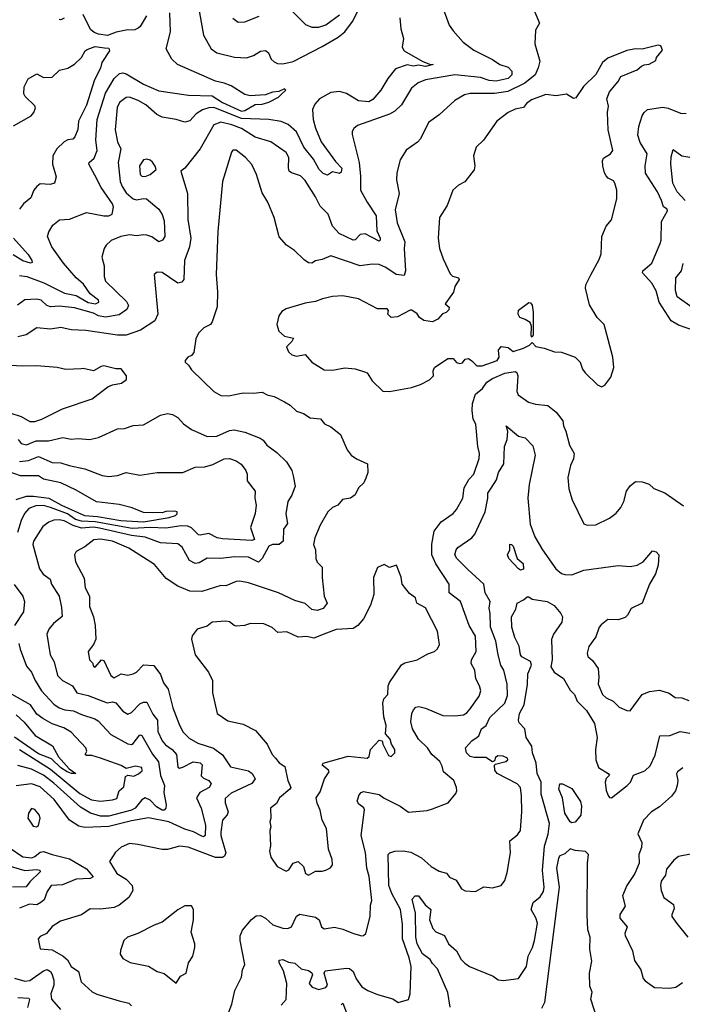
# Model space of a CAD drawing. Extents: x 1552033 to 1694788, y 811965 to 917215.
# Tile 289 of 632: x 1610456 to 1614307, y 885584 to 891305. Entities that reach past the tile are written whole.
import ezdxf

# ---------------------------------------------------------------- set-up
doc = ezdxf.new("R2010")
doc.units = 0

msp = doc.modelspace()

# ---------------------------------------------------------------- linework, layer by layer
at = {"layer": '0CON20XD'}
for points in [[(1611481.2, 891455), (1611524.6, 891214.6), (1611568.1, 891135), (1611601.9, 891111.9), (1611705, 891087.5), (1611775, 891083.1), (1611815, 891097.3), (1611855, 891122.7), (1611885, 891125.8), (1611902.4, 891112.4), (1611918, 891075), (1611935, 891060), (1611955, 891050.8), (1611985, 891048.9), (1612045, 891062.3), (1612215, 891148.7), (1612307.2, 891202.8), (1612345.7, 891234.3), (1612390, 891295), (1612436, 891385)], [(1612906.9, 891395), (1612953, 891273), (1612975, 891240), (1613034.2, 891175), (1613095, 891127.8), (1613204, 891074), (1613246.2, 891045), (1613295, 891029.2), (1613316, 891006), (1613317.3, 890985), (1613295, 890962.4), (1613225, 890947.3), (1613185, 890951.2), (1613135, 890969), (1612985, 890984.3), (1612813.9, 890956.1), (1612771.4, 890938.6), (1612732.7, 890907.3), (1612675, 890811.1), (1612636.7, 890773.2), (1612604.7, 890755.3), (1612420.3, 890689.7), (1612397.5, 890672.5), (1612388, 890655), (1612388.3, 890638.3), (1612430, 890475), (1612437.8, 890395), (1612437.5, 890315), (1612474.8, 890244.8), (1612527.5, 890165), (1612531.9, 890078.1), (1612550.6, 890035), (1612551.5, 890025), (1612545, 890018.5), (1612465, 890060), (1612435, 890056.5), (1612405, 890025.7), (1612395, 890024.3), (1612312.2, 890062.2), (1612274.6, 890105), (1612249.1, 890175), (1612201.6, 890221.6), (1612176.2, 890275), (1612115, 890371.5), (1612088.2, 890398.2), (1612035.4, 890415.4), (1612023.1, 890425), (1612017.5, 890445), (1612019.5, 890505), (1612005, 890534.2), (1611915, 890594.5), (1611825, 890622.8), (1611745, 890673.3), (1611688.9, 890695), (1611625, 890709), (1611585.2, 890694.8), (1611505, 890554.2), (1611415, 890443.3), (1611392.5, 890425), (1611430.6, 890295), (1611432.9, 890145), (1611450.4, 890035), (1611442.5, 889985), (1611414.4, 889905), (1611409.4, 889795), (1611399.4, 889780.6), (1611375, 889774.5), (1611285, 889835.5), (1611255, 889837.5), (1611237.5, 889825), (1611259.5, 889595), (1611242, 889555), (1611158.1, 889501.9), (1611075, 889471.8), (1611025, 889472.7), (1610839.9, 889499.9), (1610755, 889502.5), (1610695, 889517.5), (1610635, 889507.5), (1610555, 889515.6), (1610493.8, 889475), (1610445, 889461.5)], [(1613417.3, 891427.3), (1613477.5, 891285), (1613454.3, 891245), (1613450.8, 891165), (1613480, 891065), (1613470.3, 891025), (1613451.6, 890985), (1613393, 890937), (1613292.8, 890887.2), (1613216.5, 890876.5), (1613075, 890876.4), (1613042.2, 890867.8), (1612984.6, 890835.4), (1612895, 890752), (1612832.4, 890707.6), (1612785, 890612), (1612767.4, 890592.6), (1612702.4, 890547.6), (1612668.3, 890491.7), (1612647.5, 890415), (1612646.9, 890375), (1612660.8, 890295), (1612639.4, 890200.6), (1612650.5, 890125), (1612693.9, 890015), (1612690, 889975), (1612698.5, 889845), (1612690.9, 889819.1), (1612643.7, 889823.7), (1612585, 889866.2), (1612545, 889881.8), (1612504.5, 889884.5), (1612435, 889875.3), (1612265, 889933.3), (1612215, 889911.1), (1612175, 889903.3), (1612155, 889891.1), (1612135, 889892.5), (1612109.1, 889909.1), (1612053.3, 889965), (1612006.2, 889995), (1611965, 890043.3), (1611935.6, 890155), (1611898.5, 890245), (1611865, 890298.8), (1611833.3, 890405), (1611805, 890464), (1611768.6, 890505), (1611715, 890547.5), (1611695, 890546.7), (1611688, 890535), (1611634.5, 890365), (1611607.1, 890075), (1611598.5, 889825), (1611605.6, 889724.4), (1611603.7, 889636.3), (1611575, 889550), (1611565, 889533.8), (1611525.7, 889514.3), (1611495.7, 889484.3), (1611480, 889450), (1611467.9, 889372.1), (1611455.6, 889354.4), (1611433.3, 889345), (1611417.5, 889325), (1611417.5, 889315), (1611437.7, 889297.7), (1611455, 889271.2), (1611584, 889145), (1611625, 889121.4), (1611669.5, 889119.5)], [(1610455, 889818.6), (1610496.7, 889813.3), (1610596.6, 889776.6), (1610716.3, 889716.3), (1610785, 889702.8), (1610855, 889662.3), (1610895.8, 889654.2), (1610916.6, 889663.4), (1610913.9, 889675), (1610865, 889712.9), (1610827.8, 889767.8), (1610784.1, 889805), (1610710.1, 889890.1), (1610642.5, 889985), (1610618.1, 890045), (1610625, 890073.3), (1610649.5, 890110.5), (1610687.9, 890142.1), (1610745, 890145.7), (1610845, 890185.4), (1610945, 890165.2), (1610975, 890166), (1610993.1, 890175), (1611001.1, 890215), (1610995.5, 890235), (1610929.4, 890329.4), (1610892, 890402), (1610857.1, 890465), (1610860.8, 890475), (1610889.5, 890500.5), (1610906.1, 890545), (1610898.7, 890605), (1610907.1, 890725), (1610955, 890879.1), (1611005, 890963.8), (1611036.8, 890993.2), (1611055, 890996), (1611075, 890990), (1611175, 890929.8), (1611265, 890890.9), (1611437.3, 890867.3), (1611575, 890862.6), (1611635, 890824), (1611745, 890774.2), (1611765, 890776.7), (1611825, 890813.2), (1611865.2, 890814.8), (1611903.8, 890825), (1611960, 890855), (1611980, 890875), (1612002.5, 890895), (1611995, 890902.5), (1611962.3, 890887.7), (1611925, 890884.2), (1611885, 890868.5), (1611795, 890863.3), (1611765, 890870.3), (1611685, 890920.4), (1611645, 890936.8), (1611595, 890947.7), (1611374.2, 891044.3), (1611340.5, 891075), (1611308.1, 891135), (1611333.3, 891235), (1611329.2, 891345)], [(1611192.9, 891327.1), (1611156.2, 891265), (1611144.3, 891255), (1611125, 891246.2), (1611075, 891244.1), (1611017.3, 891232.7), (1610966.3, 891213.7), (1610915, 891221.1), (1610889.8, 891229.8), (1610867.9, 891247.9), (1610825, 891335.7)], [(1611695, 891314), (1611725, 891290), (1611765, 891291.9), (1611847.5, 891325)], [(1612039.2, 891355), (1612117.2, 891277.2), (1612155, 891261.5), (1612195, 891262.1), (1612235, 891274.7), (1612315, 891332.3)], [(1610715, 891313.1), (1610695, 891304.2), (1610685, 891306)], [(1612666.2, 891315), (1612672.3, 891252.3)], [(1612672.3, 891252.3), (1612686.7, 891195), (1612678.8, 891145), (1612691.2, 891125), (1612794.5, 891064.5), (1612837.4, 891047.4), (1612860, 891045), (1612815, 891033.8), (1612775, 891040.8), (1612745, 891034.8), (1612707.4, 891042.6), (1612639.6, 891020.4), (1612596, 890964), (1612554.4, 890895), (1612508, 890842), (1612485, 890827.5), (1612425, 890832.7), (1612355, 890875.8), (1612315, 890888.4), (1612265, 890881.9), (1612198.2, 890845), (1612172, 890815), (1612157.7, 890782.3), (1612161.9, 890725), (1612175.8, 890675), (1612209.1, 890595), (1612291, 890481), (1612328.5, 890441.5), (1612325, 890420), (1612315, 890412), (1612275, 890420.8), (1612245, 890402.5), (1612220.9, 890410.9), (1612196.5, 890435), (1612164.7, 890495), (1612107, 890565), (1612065, 890653.2), (1612016.7, 890696.7), (1611975, 890713.3), (1611905, 890725.7), (1611745, 890730.9), (1611585, 890794.5), (1611556.3, 890793.7), (1611518.3, 890781.7), (1611481.7, 890758.3), (1611445, 890717.8), (1611415, 890708.9), (1611365.3, 890725.3), (1611285, 890738.2), (1611252.2, 890755), (1611189.7, 890809.7), (1611145, 890835.9), (1611095, 890855.4), (1611075, 890853.8), (1611036.3, 890823.7), (1611023.2, 890795), (1611010.5, 890665), (1611024.8, 890594.8), (1611043.4, 890555), (1611027.9, 890475), (1611040.3, 890365), (1611050.9, 890335), (1611075, 890299.2), (1611115, 890264.7), (1611135, 890258.4), (1611175, 890266.6), (1611193.8, 890263.8), (1611264.4, 890205), (1611283.7, 890173.7), (1611296.2, 890136.2), (1611300, 890045), (1611286.7, 890025), (1611265, 890014.2), (1611223.2, 890043.2), (1611195, 890052.5), (1611175, 890056), (1611135, 890049.2), (1611094.7, 890055.3), (1611043.7, 890046.3), (1610987.3, 890022.7), (1610958.9, 889995), (1610946.7, 889975), (1610934.4, 889925), (1610947.8, 889875), (1610947.9, 889812.1), (1610954.5, 889785), (1611077.4, 889667.4), (1611089.2, 889645), (1611078.2, 889621.8), (1611035, 889589.8), (1610955, 889577.6), (1610915, 889585.2), (1610885, 889599.6), (1610775, 889631), (1610685, 889640.6), (1610635, 889635.9), (1610613.3, 889645), (1610580.8, 889675), (1610555, 889681.8), (1610485, 889677.5), (1610444.1, 889645.9)], [(1612605, 889144.4), (1612732.7, 889167.3), (1612785, 889185.4), (1612837.3, 889212.7), (1612861.2, 889235), (1612860, 889265), (1612867.5, 889285), (1612945, 889336.7), (1612975, 889336.7), (1612995, 889312.5), (1613015, 889306.7), (1613029.3, 889310.7), (1613045, 889332.5), (1613065, 889336.2), (1613085, 889323.8), (1613113.1, 889293.1), (1613145, 889294.4), (1613231.2, 889325), (1613243.8, 889345), (1613238.8, 889385), (1613254.1, 889405.9), (1613295, 889400), (1613325, 889376.7), (1613385, 889396.7), (1613420, 889415), (1613435, 889430), (1613456.2, 889406.2), (1613505, 889397.1), (1613565, 889376), (1613605, 889374), (1613685, 889344.2), (1613714, 889315), (1613727.5, 889275), (1613742.7, 889252.7), (1613815, 889183.8), (1613838.3, 889171.7), (1613857.7, 889182.3), (1613892, 889228), (1613910, 889285), (1613904.4, 889345), (1613876.8, 889446.8), (1613853.3, 889535), (1613812.5, 889575), (1613768.3, 889648.3), (1613743.8, 889745), (1613747.5, 889765), (1613775, 889822.5), (1613825, 889912.5), (1613835.6, 889945), (1613840, 890045), (1613864.2, 890105), (1613895, 890142.5), (1613927.5, 890265), (1613926.7, 890315), (1613915.8, 890355.8), (1613908.1, 890368.1), (1613876, 890385), (1613865, 890397.5), (1613854.6, 890415), (1613845.3, 890455.3), (1613843.4, 890485), (1613848.9, 890501.1), (1613889.2, 890525), (1613904.3, 890545), (1613876, 890665), (1613872.5, 890765), (1613877.7, 890802.3), (1613868.8, 890845), (1613883.8, 890885), (1613933.8, 890945), (1613950, 890975), (1614045, 891013.8), (1614070, 891035), (1614085, 891043.3), (1614115, 891046.7), (1614153, 891067), (1614157.5, 891085), (1614191.7, 891128.3), (1614183, 891153), (1614166.2, 891156.2), (1614075, 891134), (1614035, 891135.7), (1613985, 891126.7), (1613875, 891082), (1613844.1, 891055.9), (1613805, 890987.5), (1613733.8, 890916.2), (1613688.3, 890851.7), (1613675, 890846.7), (1613635, 890871.9), (1613575, 890861.9), (1613515, 890870), (1613431.1, 890838.9), (1613402.2, 890817.8), (1613385, 890794.2), (1613335, 890784.4), (1613294.6, 890765.4), (1613230, 890715), (1613152.5, 890605), (1613110, 890565), (1613093.8, 890515), (1613101.2, 890455), (1613097.3, 890432.7), (1613042.5, 890362.5), (1613005.9, 890344.1), (1612973.3, 890315), (1612940, 890225), (1612897.1, 890155), (1612888.6, 890035), (1612896.9, 889975), (1612917.1, 889915), (1612957.7, 889827.7), (1612972.5, 889815), (1613006.7, 889805), (1613011.2, 889795), (1612986.2, 889755), (1612978.3, 889721.7), (1612930, 889655), (1612952.5, 889635), (1612950.7, 889619.3), (1612935.8, 889604.2), (1612914.2, 889595.8), (1612886.7, 889565), (1612855, 889548.8), (1612805, 889556.7), (1612780, 889575), (1612766.4, 889596.4), (1612735, 889617.5), (1612725, 889617.5), (1612652.3, 889577.7), (1612615, 889574.2), (1612596.7, 889595), (1612600, 889615), (1612592.5, 889625), (1612535, 889625.7), (1612425, 889682.9), (1612335, 889701.1), (1612273.8, 889696.2), (1612216.4, 889683.6), (1612175, 889667.1), (1612115, 889657.1), (1612004.4, 889625.6), (1611980.3, 889609.7), (1611962.5, 889585), (1611950.8, 889535), (1611962, 889495), (1611996.1, 889466.1), (1612047.5, 889455), (1612038.8, 889435), (1612006, 889405), (1612018.8, 889375), (1612038.8, 889358.8), (1612065, 889350), (1612115, 889360), (1612155, 889315.7), (1612225, 889270), (1612275, 889268.8), (1612345, 889282), (1612405, 889276.2), (1612459.5, 889259.5), (1612475, 889252.5), (1612505, 889206.7), (1612566.2, 889146.2), (1612605, 889144.4)], [(1610420.7, 890689.3), (1610522.6, 890747.4), (1610538.6, 890765), (1610547.3, 890792.7), (1610544, 890805), (1610487.9, 890857.9), (1610480, 890875), (1610482.5, 890915), (1610505, 890962.1), (1610555, 890991.2), (1610595, 890970), (1610645, 890972), (1610687.3, 891012.7), (1610736.6, 891023.4), (1610775, 891045.7), (1610815.4, 891085), (1610836.2, 891123.8), (1610847.4, 891132.6), (1610895, 891148.5), (1610948.6, 891141.4), (1610975, 891139.1), (1610977.1, 891125), (1610932.9, 891057.1), (1610925, 891024), (1610891.8, 890955), (1610845, 890808.6), (1610798.7, 890715), (1610793.2, 890666.8), (1610776.5, 890623.5), (1610765, 890611.8), (1610735, 890606.8), (1610715, 890595.8), (1610671.2, 890555), (1610648.9, 890515), (1610646, 890465), (1610667.3, 890392.7), (1610658.8, 890355), (1610633.2, 890346.8), (1610575, 890352.2), (1610555, 890336.7), (1610538.9, 890315), (1610520.1, 890269.9), (1610478.9, 890235), (1610455.3, 890205)], [(1614375, 889499.1), (1614285, 889530.9), (1614241.9, 889555), (1614173, 889663), (1614155, 889729.2), (1614129.5, 889775), (1614075.8, 889835), (1614078.8, 889845), (1614129.6, 889890.4), (1614178.9, 890005), (1614184.5, 890025), (1614187.3, 890132.7), (1614221.2, 890195), (1614218.8, 890205), (1614197.7, 890217.7), (1614187.3, 890255), (1614163.1, 890305), (1614094.3, 890414.3), (1614092.1, 890455), (1614102.7, 890525), (1614062.4, 890592.4), (1614049.5, 890635), (1614054.7, 890685), (1614074.3, 890745.7), (1614084.8, 890765.2), (1614106, 890784), (1614195, 890796.2), (1614225, 890791.2), (1614297.3, 890762.7), (1614330.3, 890759.7)], [(1614325, 890253.8), (1614278.3, 890305), (1614251.8, 890355), (1614240.5, 890465), (1614242.6, 890507.4), (1614255, 890550), (1614305, 890514.6), (1614375, 890501.6)], [(1611185, 890394.5), (1611215, 890405.6), (1611248.8, 890435), (1611244, 890454), (1611227.7, 890477.7), (1611215, 890488.8), (1611195, 890494.2), (1611175, 890490.8), (1611152.5, 890455), (1611156.9, 890405), (1611166.4, 890396.4), (1611185, 890394.5)], [(1610420.8, 890035), (1610505, 889940.9), (1610527.5, 889905), (1610529.2, 889895), (1610519.6, 889890.4), (1610474.5, 889904.5), (1610418.5, 889938.5)], [(1614365, 889633.4), (1614278.5, 889695), (1614267.4, 889732.6), (1614270, 889805), (1614301.8, 889845), (1614312.4, 889887.6)], [(1613435, 889460), (1613428.3, 889468.3), (1613430, 889525), (1613423.3, 889545), (1613395, 889563.8), (1613362.5, 889575), (1613353.3, 889595), (1613355, 889617.5), (1613415, 889661.2), (1613425, 889660), (1613435, 889646.7), (1613441.1, 889605), (1613440, 889475), (1613435, 889460)], [(1610405, 889019.3), (1610465, 889000.4), (1610515, 888970.9), (1610545, 888970), (1610585, 888983.2), (1610705, 889044.4), (1610877.9, 889102.1), (1610968.6, 889171.4), (1610995, 889184.2), (1611047.3, 889192.7), (1611076.1, 889213.9), (1611077.5, 889235), (1611045, 889277.5), (1611015, 889276.7), (1610945, 889293.8), (1610929.3, 889290.7), (1610885.9, 889264.1), (1610825, 889278.8), (1610813.6, 889276.4), (1610725, 889272), (1610674.5, 889284.5), (1610555, 889294.4), (1610475, 889291.8), (1610325, 889298.9)], [(1612874.4, 888144.4), (1612850.8, 888195), (1612851.5, 888258.5), (1612865, 888334.2), (1612905, 888387.8), (1612975, 888436.9), (1612995, 888460), (1613031.9, 888525), (1613038.8, 888585), (1613067.4, 888632.6), (1613096.5, 888665), (1613126.9, 888755), (1613129.5, 888785), (1613119.4, 888825), (1613107.1, 888955), (1613092.2, 888985), (1613085.4, 889035), (1613087.3, 889075), (1613105, 889130), (1613146.9, 889163.1), (1613171, 889199), (1613205, 889221.2), (1613275, 889250.7), (1613335, 889260.7), (1613345, 889254.5), (1613352.2, 889235), (1613345.5, 889145), (1613352.5, 889125), (1613413, 889083), (1613455, 889071.1), (1613525, 889064.3), (1613575, 889024.3), (1613587.5, 889007.5), (1613612.5, 888975), (1613616.5, 888945), (1613630.5, 888915), (1613652.6, 888832.6), (1613678.1, 888785), (1613675.6, 888754.4), (1613657.1, 888715), (1613642, 888645), (1613648.8, 888578.8), (1613668, 888515), (1613735, 888376.7), (1613755, 888368.8), (1613805, 888370), (1613885, 888408), (1613922.7, 888437.3), (1613949.7, 888470.3), (1613967.5, 888505), (1613983.1, 888565), (1614003.6, 888596.4), (1614035, 888622), (1614075, 888619.4), (1614115.6, 888605.6), (1614141.7, 888581.7), (1614205, 888556), (1614315, 888481.2)], [(1611669.5, 889119.5), (1611755, 889136.9), (1611815, 889134.3), (1611865, 889140.8), (1611895, 889125.8), (1611935, 889115.8), (1611995, 889084.4), (1612028, 889065), (1612065, 889031.4), (1612105, 889017.1), (1612145, 888991.4), (1612205, 888985.6), (1612227, 888957), (1612265, 888940), (1612320.5, 888895), (1612358.6, 888805), (1612381.9, 888775), (1612413.2, 888753.2), (1612478, 888725), (1612480, 888675), (1612468.8, 888641.2), (1612456.7, 888615), (1612425, 888586), (1612406.9, 888545), (1612378.8, 888525), (1612333, 888517), (1612304.6, 888485.4), (1612275, 888470), (1612247.5, 888445), (1612201.7, 888368.3), (1612170.6, 888295), (1612164.3, 888255), (1612174.5, 888224.5), (1612176.5, 888175), (1612185, 888154.2), (1612214.2, 888125), (1612213.8, 888063.8), (1612225.6, 887955.6), (1612243.1, 887915), (1612219.2, 887885), (1612185, 887872.7), (1612155, 887878.8), (1612115, 887912.7), (1612055, 887930), (1611961.2, 887975), (1611785, 888033.1), (1611735, 888042.2), (1611715, 888040), (1611655, 888015.5), (1611625, 888016.9), (1611515, 887983.5), (1611445, 887984.5), (1611375, 888013.1), (1611307.8, 888057.8), (1611240.4, 888140.4), (1611090, 888235), (1610995, 888275.3), (1610925, 888286.2), (1610887.7, 888282.3), (1610835, 888242.9), (1610784.2, 888215.8), (1610774, 888195), (1610780, 888155), (1610830.8, 888060.8), (1610836.2, 888005), (1610861.6, 887955), (1610862.7, 887895), (1610884.6, 887835), (1610893.8, 887785), (1610899.5, 887705), (1610885.5, 887674.5), (1610854.4, 887635), (1610861.2, 887585), (1610879.3, 887569.3), (1610885, 887550), (1610893.8, 887543.8), (1610932.5, 887585), (1610945, 887581.2), (1610985.3, 887495.3), (1611005, 887481.2), (1611045, 887504.4), (1611085, 887497.5), (1611116.2, 887503.8), (1611135.4, 887514.6), (1611175, 887557.5), (1611235, 887553.8), (1611275, 887501.2), (1611292.1, 887452.1), (1611318.5, 887415), (1611346.9, 887306.9), (1611385.3, 887205.3), (1611406.5, 887165), (1611441.1, 887131.1), (1611492.2, 887102.2), (1611582.2, 887072.2), (1611633.9, 887033.9), (1611681.4, 886965), (1611785, 886940.5), (1611806.8, 886925), (1611824.6, 886895), (1611805, 886867.9), (1611685, 886811.6), (1611649.5, 886780.5), (1611650, 886755), (1611667, 886703), (1611661.5, 886685), (1611635.4, 886655), (1611624.6, 886585), (1611624.7, 886565), (1611653.3, 886465), (1611645.5, 886445), (1611635, 886437.8), (1611595, 886437.5), (1611435, 886496.5), (1611385, 886503.5), (1611315, 886483.5), (1611284.5, 886484.5), (1611143.1, 886513.1), (1611095, 886518.2), (1611045, 886496.7), (1611012.2, 886467.8), (1610977.5, 886415), (1611021.5, 886345), (1611075, 886311.8), (1611109.5, 886275), (1611114.6, 886245), (1611089.6, 886205), (1611035, 886161.2), (1611005, 886147.3), (1610925, 886137.7), (1610865, 886138.9), (1610816.1, 886103.9), (1610693.4, 886066.6), (1610645, 886035.7), (1610612, 885995), (1610575, 885979.2), (1610562.5, 885965), (1610575, 885906.7), (1610645, 885900.9), (1610708.9, 885865), (1610733, 885843), (1610754.3, 885805), (1610797.5, 885775), (1610814.3, 885714.3), (1610876.5, 885656.5), (1610905, 885642.5), (1611034.6, 885604.6), (1611091.1, 885591.1), (1611106.2, 885576.2)], [(1610446.7, 888865), (1610465, 888842), (1610495, 888835.3), (1610519.5, 888845), (1610552.4, 888857.6), (1610622.7, 888857.3), (1610707.7, 888877.7), (1610755, 888867.8), (1610795, 888871.5), (1610862.5, 888865), (1610915, 888877.1), (1611025, 888928.1), (1611065, 888930), (1611115, 888948.1), (1611175, 888950.8), (1611275, 889007.5), (1611315, 889017.5), (1611345, 889010.8), (1611375, 888993.8), (1611407.2, 888957.2), (1611454.5, 888924.5), (1611545, 888884.2), (1611602.5, 888885), (1611675, 888917.3), (1611702.2, 888922.2), (1611765, 888908.5), (1611854, 888874), (1611871.8, 888861.8), (1611892.1, 888832.1), (1611950.9, 888790.9), (1612006.9, 888736.9), (1612038.2, 888685), (1612046, 888655), (1612056.7, 888595), (1612037.9, 888542.1), (1612014.5, 888505.5), (1612002.1, 888435), (1612013, 888377), (1611988.9, 888345), (1611987.1, 888275), (1611965, 888256.7), (1611925, 888256.8), (1611905, 888246.2), (1611866.2, 888173.8), (1611845, 888154.1), (1611785, 888182.9), (1611704.8, 888185.2), (1611625.3, 888174.7), (1611545, 888176.2), (1611499.8, 888150.2), (1611475, 888145.5), (1611443.6, 888163.6), (1611399.5, 888239.5), (1611375, 888260), (1611274.8, 888264.8), (1611185, 888298.3), (1611105, 888309), (1610919, 888351)], [(1611975, 885579.2), (1612005, 885612.5), (1612009.1, 885705), (1611988.9, 885778.9), (1611964.4, 885825), (1611965, 885840), (1611985, 885844.3), (1612018.6, 885828.6), (1612055, 885823.1), (1612091.2, 885791.2), (1612135, 885780), (1612155, 885766.7), (1612158.8, 885755), (1612138.8, 885705), (1612156.7, 885685), (1612195, 885670), (1612235, 885682), (1612245.8, 885695), (1612226.2, 885765), (1612231.4, 885778.6), (1612355, 885795.4), (1612372.8, 885792.8), (1612393.6, 885775), (1612412.2, 885732.2), (1612445, 885686.7), (1612480, 885665), (1612535, 885641.4), (1612625, 885616.7), (1612655, 885594), (1612715, 885612.5), (1612725.8, 885645.7), (1612731.3, 885805), (1612720, 885855), (1612681.1, 885965), (1612680.8, 886050.8), (1612670, 886135), (1612618.9, 886228.9), (1612602.6, 886275), (1612598.6, 886455), (1612607.5, 886465), (1612635.7, 886474.3), (1612685, 886476.1), (1612729.2, 886469.2), (1612790.8, 886435), (1612848, 886385), (1612895, 886358.2), (1612936, 886346), (1612955, 886323.8), (1612993.1, 886305), (1613024.4, 886255), (1613045, 886244.5), (1613105, 886239.6), (1613153.2, 886266.8), (1613205, 886261.5), (1613255, 886274.5), (1613275, 886302.9), (1613289, 886351), (1613307.9, 886465), (1613304.3, 886535), (1613350.3, 886569.7), (1613366.1, 886595), (1613373.8, 886705), (1613373.5, 886795), (1613366.5, 886845), (1613347.5, 886865), (1613230.6, 886925), (1613217.1, 886945), (1613216.4, 886973.6), (1613221.2, 886978.8), (1613282, 886995), (1613293.8, 887005), (1613291.2, 887015), (1613266.2, 887026.2), (1613235, 887028.5), (1613220.7, 887019.3), (1613215, 887000), (1613205, 886992.5), (1613165, 887018.6), (1613098, 887018), (1613074.5, 887025), (1613053.9, 887045), (1613046.5, 887075), (1613085, 887115.5), (1613115, 887135.6), (1613125.6, 887145), (1613140.9, 887185), (1613167.8, 887205), (1613189.1, 887250.9), (1613276.2, 887335), (1613291.7, 887378.3), (1613289.6, 887445), (1613270.9, 887525), (1613252.5, 887555), (1613236.7, 887615), (1613224.3, 887695), (1613191.7, 887775), (1613191.2, 887855), (1613184.7, 887885.3), (1613190.8, 887925), (1613161.8, 887975), (1613153.3, 888025), (1613060.9, 888110.9), (1612997.8, 888175), (1612985.5, 888195.5), (1612992.1, 888225), (1613002.1, 888237.9), (1613085, 888295.5), (1613101.5, 888315), (1613161.1, 888445), (1613177.5, 888525), (1613177.9, 888555), (1613197, 888583), (1613227.5, 888632.5), (1613239.6, 888675), (1613269.2, 888725), (1613273.6, 888825), (1613288.5, 888865), (1613293.1, 888915), (1613284.4, 888945.6), (1613355, 888886.2), (1613395, 888875.8), (1613438.3, 888828.3), (1613452.9, 888775), (1613416.5, 888605), (1613409.1, 888525), (1613424, 888374), (1613450.4, 888300.4), (1613494.1, 888224.1), (1613572.2, 888115), (1613605, 888088.1), (1613625, 888081.1), (1613665, 888079.4), (1613735, 888107.1), (1613892, 888128), (1613935, 888134.5), (1614005, 888128.5), (1614045, 888136.5), (1614079.4, 888155), (1614135, 888218.8), (1614155, 888214), (1614171.4, 888195), (1614166.9, 888135), (1614151.8, 888085), (1614117.7, 888025), (1614074, 887915), (1614011.1, 887885), (1613989.2, 887845), (1613975, 887832.5), (1613935, 887818.9), (1613875, 887820), (1613835, 887788.6), (1613824.4, 887775), (1613805, 887720), (1613765, 887662.5), (1613754.2, 887625), (1613758, 887605), (1613785, 887581.2), (1613817.5, 887535), (1613822.5, 887485), (1613817.5, 887445), (1613844.3, 887385), (1613865, 887365.6), (1613905, 887346), (1613940.4, 887310.4), (1613985, 887291.4), (1614005, 887290), (1614075, 887384.2), (1614117.6, 887402.4), (1614175, 887409.4), (1614231.4, 887391.4), (1614265, 887366.2), (1614305, 887366), (1614345, 887350)], [(1610455, 888738.8), (1610506.6, 888743.4), (1610565, 888766.3), (1610645, 888732.2), (1610695, 888730.4), (1610744, 888714), (1610835, 888696.2), (1610935, 888657.1), (1610975, 888650.9), (1611025, 888656.2), (1611075, 888673.8), (1611155, 888659.6), (1611255, 888673.8), (1611405, 888673.8), (1611475, 888704.6), (1611532.3, 888707.7), (1611579.5, 888720.5), (1611645, 888754.4), (1611675, 888755.8), (1611715, 888742.9), (1611743, 888723), (1611770.6, 888685), (1611777.8, 888665), (1611778.6, 888625), (1611824.3, 888565), (1611822.5, 888525), (1611830.5, 888485), (1611825.6, 888435.6), (1611797.1, 888355), (1611821.2, 888285), (1611805, 888280), (1611635, 888288.5), (1611603.8, 888293.8), (1611555, 888319.6), (1611505, 888309.6), (1611495, 888312.9), (1611455, 888352.7), (1611433.3, 888363.2), (1611395, 888363.8), (1611305, 888350.2), (1611215, 888354.2), (1611109.4, 888349.4), (1610895, 888388.5), (1610815, 888391.4), (1610781, 888401), (1610733.5, 888433.5), (1610635, 888471), (1610595, 888481.6), (1610549, 888481), (1610508.2, 888465), (1610484.8, 888435.2), (1610465.3, 888395), (1610443.2, 888325)], [(1610435, 888516.5), (1610495, 888536.5), (1610535.9, 888535.9), (1610625, 888525.4), (1610698.7, 888485), (1610833.6, 888425), (1610909.2, 888419.2), (1611044, 888395), (1611175, 888388.4), (1611325, 888413.4), (1611361.5, 888425), (1611371.8, 888435), (1611370.8, 888445), (1611355, 888450), (1611305, 888448.5), (1611285, 888440.6), (1611175, 888442.1), (1611109.3, 888469.3), (1611035, 888487.5), (1610903.3, 888503.3), (1610785, 888572), (1610694.6, 888614.6), (1610595, 888636.4), (1610565, 888655.3), (1610461.2, 888655), (1610395, 888677.2)], [(1610919, 888351), (1610884.3, 888355.7), (1610815, 888351.5), (1610766.4, 888366.4), (1610715, 888394.3), (1610685, 888399.5), (1610655, 888396.7), (1610625.2, 888384.8), (1610589.9, 888360.1), (1610536.4, 888275), (1610532.9, 888255), (1610570.4, 888115), (1610593.4, 888083.4), (1610633.8, 888055), (1610641.1, 888025), (1610685.3, 887955), (1610699.3, 887889.3), (1610702, 887838), (1610652.1, 887797.9), (1610625, 887763.8), (1610614.6, 887735), (1610632.5, 887615), (1610656.8, 887575), (1610675.6, 887495), (1610705.4, 887465), (1610762.7, 887435), (1610788.6, 887395), (1610855, 887378), (1610940, 887345), (1610965, 887336.8), (1610995, 887341.6), (1611015, 887336.2), (1611055, 887288.1), (1611085, 887270.6), (1611105, 887278.9), (1611155, 887330.7), (1611175, 887340.7), (1611195, 887340), (1611229.2, 887269.2), (1611256.9, 887235), (1611258.6, 887168.6), (1611285, 887115.5), (1611302.6, 887092.6), (1611341.5, 887065), (1611368.2, 887035), (1611375, 886962.5), (1611385, 886956.4), (1611405, 886961.6), (1611465, 886993.2), (1611505, 886987.2), (1611516.7, 886976.7), (1611511.8, 886911.8), (1611525, 886897.6), (1611555, 886884), (1611569.2, 886865), (1611557.5, 886845), (1611503.3, 886815), (1611484.2, 886785), (1611511.4, 886725), (1611535.2, 886625), (1611534.8, 886565.2), (1611525, 886557.2), (1611515, 886560.6), (1611467, 886587), (1611415, 886601.9), (1611323.8, 886645), (1611205, 886668), (1611105, 886650.4), (1610975, 886618), (1610835, 886611.6), (1610799.1, 886619.1), (1610745, 886653.6), (1610655.8, 886775), (1610575, 886847.5), (1610525, 886865.7), (1610435, 886854.1)], [(1613366.4, 888106.4), (1613355, 888113.8), (1613298.5, 888175), (1613291.8, 888195), (1613304.5, 888225), (1613305, 888257.1), (1613315, 888256.8), (1613325, 888246.9), (1613347.5, 888175), (1613382, 888145), (1613385, 888112.5), (1613366.4, 888106.4)], [(1612135, 886333.8), (1612175, 886357.8), (1612215, 886357.5), (1612235.8, 886364.2), (1612262.3, 886377.7), (1612273.8, 886395), (1612272.5, 886425), (1612250, 886485), (1612240, 886605), (1612214.7, 886654.7), (1612203.1, 886713.1), (1612185, 886753.3), (1612178.6, 886785), (1612201.7, 886818.3), (1612227.5, 886895), (1612254.4, 886935), (1612251.2, 886945), (1612214.2, 886974.2), (1612220, 886985), (1612365, 887026.5), (1612475, 887015.4), (1612487.7, 887025), (1612495, 887065.5), (1612545, 887120), (1612562.5, 887115), (1612565.8, 887095), (1612600.5, 887030.5), (1612616, 887025), (1612636.9, 887045), (1612636.2, 887065), (1612618.1, 887095), (1612608.9, 887125), (1612581.4, 887155), (1612586.1, 887205), (1612571.8, 887255), (1612566.6, 887335), (1612571.7, 887358.3), (1612596.1, 887385), (1612598.5, 887435), (1612606.2, 887455), (1612675, 887557.1), (1612695, 887568.2), (1612766.7, 887585), (1612828.8, 887621.2), (1612868, 887635), (1612885, 887650), (1612895.5, 887675), (1612885, 887753.3), (1612815, 887887.5), (1612764, 887915), (1612756.7, 887946.7), (1612720.8, 887970.8), (1612680, 888025), (1612673.6, 888066.4), (1612646.4, 888136.4), (1612605, 888122), (1612575, 888140), (1612535, 888122.5), (1612512.2, 888065), (1612514, 887965), (1612495.8, 887904.2), (1612454.2, 887825), (1612421.4, 887785), (1612395, 887768.5), (1612295, 887761.9), (1612239.8, 887740.2), (1612165, 887711.9), (1612125, 887720.8), (1612075, 887717.8), (1612008.7, 887748.7), (1611956.7, 887745), (1611923.6, 887773.6), (1611875, 887794.3), (1611797.7, 887797.7), (1611762.5, 887785), (1611715, 887782.2), (1611702, 887785), (1611675, 887806.9), (1611655, 887810), (1611575, 887804), (1611545, 887781.9), (1611486.8, 887763.2), (1611458, 887725), (1611454.2, 887705), (1611475.8, 887615), (1611554.3, 887515), (1611577.1, 887465), (1611576.9, 887395), (1611604.6, 887274.6), (1611665, 887232.2), (1611755, 887211.1), (1611826.2, 887175), (1611894.2, 887095), (1611924, 887035), (1611943.8, 887013.8), (1611965, 886987.5), (1611997, 886967), (1612014.5, 886885), (1612032.5, 886845), (1612026.4, 886833.6), (1611965.8, 886785), (1611949.5, 886750.5), (1611914, 886725), (1611916.7, 886665), (1611910, 886645), (1611916.2, 886615), (1611910, 886595), (1611913.3, 886505), (1611908.8, 886475), (1611915, 886440), (1611953.3, 886385), (1612005, 886357.1), (1612020.8, 886365), (1612045.5, 886404.5), (1612075, 886414.2), (1612105.4, 886385.4), (1612118.1, 886345), (1612135, 886333.8)], [(1611653.3, 885495), (1611690, 885585), (1611705.8, 885665), (1611745, 885742.5), (1611752, 885785), (1611764, 885815), (1611736.9, 885955), (1611737.7, 885982.3), (1611751.2, 886015), (1611802.7, 886077.3), (1611831.4, 886098.6), (1611855, 886100.5), (1611884.3, 886085), (1611926.7, 886046.7), (1611985, 886027.3), (1612014.6, 886025.4), (1612035.7, 886035), (1612065, 886096.2), (1612085, 886108), (1612175, 886090.8), (1612196.7, 886075), (1612210, 886035), (1612225, 886022), (1612285, 886031.9), (1612335, 886021.4), (1612396.7, 885995), (1612445, 885982.7), (1612455, 885983.5), (1612467.9, 885995), (1612492.9, 886095), (1612495, 886160), (1612502.1, 886187.9), (1612486.6, 886326.6), (1612473, 886375), (1612466.7, 886466.7), (1612441.6, 886565), (1612460.5, 886715), (1612456.4, 886726.4), (1612428, 886748), (1612417.9, 886765), (1612429.3, 886800.7), (1612440, 886815), (1612455, 886821.4), (1612545, 886803.3), (1612575, 886781.2), (1612666.6, 886736.6), (1612715, 886700), (1612825, 886710.8), (1612855, 886719.2), (1612945.8, 886754.2), (1612990.7, 886809.3), (1612996.1, 886823.9), (1612995.8, 886845), (1612978.6, 886885), (1612919.2, 886935), (1612912.3, 886967.7), (1612898, 886995), (1612852.5, 887035), (1612826.7, 887075), (1612775, 887125.6), (1612739.2, 887185), (1612728.9, 887225), (1612734.6, 887275), (1612745, 887296.2), (1612758.8, 887311.2), (1612775.9, 887314.1), (1612815, 887305.6), (1612915, 887263.3), (1612985, 887260.5), (1613035, 887266.4), (1613055, 887278.5), (1613075, 887301.9), (1613126.7, 887375), (1613135.5, 887405), (1613128.6, 887435), (1613108.1, 887475), (1613101.5, 887525), (1613079.5, 887565), (1613081.5, 887585), (1613108.5, 887635), (1613105, 887723.8), (1613068.5, 887785), (1613018.2, 887925), (1612952.5, 887975), (1612951.4, 888025), (1612874.4, 888144.4)], [(1610423.5, 888023.5), (1610475, 887956.7), (1610483.5, 887925), (1610477.8, 887865), (1610425.7, 887785)], [(1612958.3, 885568.3), (1612945, 885653.3), (1612885, 885790), (1612855, 885822), (1612842.2, 885845), (1612797.5, 885877.5), (1612765.8, 885935), (1612757.8, 885975), (1612756.9, 886113.1), (1612738.1, 886195), (1612755, 886214.3), (1612775, 886214.3), (1612812.4, 886162.4), (1612846.2, 886135), (1612838.5, 886075), (1612856.8, 886025), (1612875.6, 886005.6), (1612926.1, 885985), (1612948.6, 885935), (1612995.6, 885895), (1613021.9, 885845), (1613043.3, 885823.3), (1613071.2, 885805), (1613207.2, 885747.2), (1613236.7, 885726.7), (1613266.6, 885723.4), (1613355, 885734), (1613400.9, 885805), (1613412.1, 885865), (1613436.8, 885915), (1613448.7, 885955), (1613465.4, 886055), (1613456.5, 886086.5), (1613429.4, 886135), (1613441.4, 886175), (1613481.9, 886208.1), (1613500.3, 886239.7), (1613505.3, 886265), (1613495, 886362.5), (1613506.7, 886503.3), (1613527.1, 886572.9), (1613534.7, 886635), (1613487.9, 886805), (1613487.8, 886875), (1613464.6, 886925), (1613458.1, 886985), (1613435.8, 887045), (1613432.2, 887085), (1613400.8, 887135), (1613391.5, 887185), (1613359.9, 887219.9), (1613355.3, 887235), (1613361.4, 887275), (1613388.1, 887325), (1613407.2, 887442.8), (1613410.4, 887505), (1613431.2, 887555), (1613425, 887575.4), (1613375, 887603.3), (1613367.2, 887615), (1613359.7, 887665), (1613333.6, 887715), (1613316.5, 887775), (1613315.6, 887835), (1613339.4, 887879.4), (1613347.5, 887915), (1613385, 887934.5), (1613405, 887952.2), (1613415, 887952.2), (1613435, 887937.9), (1613521.2, 887925), (1613561.7, 887901.7), (1613602, 887855), (1613610.8, 887835), (1613607.5, 887805), (1613558.2, 887735), (1613546.2, 887703.8), (1613551.8, 887585), (1613544.2, 887545), (1613562.7, 887515), (1613617.5, 887477.5), (1613655, 887410), (1613681.1, 887385), (1613696.6, 887346.6), (1613750.6, 887290.6), (1613796.2, 887215), (1613811.9, 887135), (1613802.5, 887065), (1613804.7, 887004.7), (1613820.9, 886960.9), (1613876.7, 886925), (1613883.3, 886915), (1613864.5, 886895.5), (1613859.1, 886875), (1613865, 886826.2), (1613876.9, 886796.9), (1613885, 886785.8), (1613895, 886784.4), (1613987.1, 886855), (1614006, 886875), (1614023.3, 886915), (1614088.9, 886941.1), (1614119.7, 886970.3), (1614148.9, 887031.1), (1614176.1, 887143.9), (1614234.4, 887145.6), (1614295, 887168.9), (1614395, 887151.4)], [(1610451.3, 887681.3), (1610458.3, 887648.3), (1610495, 887550), (1610525, 887513.8), (1610545.4, 887465), (1610583.3, 887405), (1610655, 887327.5), (1610685, 887306.2), (1610718.8, 887295), (1610769.3, 887289.3), (1610815, 887267.8), (1610893.6, 887243.6), (1610911.7, 887231.7), (1610985, 887152.3), (1611085, 887097.1), (1611105, 887094.2), (1611115, 887098.8), (1611155, 887149.2), (1611165, 887145.7), (1611227.9, 887037.9), (1611263.5, 886993.5), (1611273.7, 886913.7), (1611298.5, 886855), (1611294.5, 886815), (1611306.9, 886743.1), (1611305.3, 886724.7), (1611296.7, 886713.3), (1611285, 886712.9), (1611251.6, 886731.6), (1611215, 886771.2), (1611185, 886784.3), (1611166.7, 886773.3), (1611128, 886725), (1611105, 886712.2), (1610975, 886677), (1610925, 886677.8), (1610867.9, 886695), (1610809, 886729), (1610655, 886869.6), (1610595, 886916.1), (1610525, 886950.2), (1610445, 886972.3)], [(1610454, 887065), (1610635, 886950.9), (1610805, 886810.2), (1610873, 886773), (1610925, 886764.4), (1610995, 886771.6), (1611019.8, 886780.2), (1611033.9, 886825), (1611061.7, 886848.3), (1611071.2, 886908.8), (1611085, 886915.2), (1611119.6, 886910.4), (1611147.4, 886922.6), (1611168.5, 886941.5), (1611165, 886961.2), (1611128.8, 886968.8), (1611075, 886954.7), (1611045, 886972.1), (1610925, 887015.4), (1610875, 887030.6), (1610845, 887030), (1610837.5, 887035), (1610846.2, 887055), (1610840.8, 887075), (1610755.2, 887165.2), (1610711.7, 887191.7), (1610645, 887214.2), (1610590, 887245), (1610555, 887270.9), (1610518, 887325), (1610412, 887385)], [(1610435.8, 887265.8), (1610482.9, 887222.9), (1610545.3, 887145.3), (1610647.1, 887087.1), (1610681.6, 887021.6), (1610742.9, 886952.9), (1610783.3, 886925), (1610756.7, 886925), (1610732.1, 886935), (1610695, 886958.1), (1610640.1, 887010.1), (1610565, 887039.8), (1610425, 887136.6)], [(1614311.3, 886958.7), (1614280, 886935), (1614273.9, 886923.9), (1614281.1, 886885), (1614278.2, 886855), (1614267.8, 886825), (1614245.4, 886794.6), (1614175, 886731.4), (1614128.1, 886701.9), (1614082.1, 886655), (1614049.2, 886575), (1614071.4, 886525), (1614070.8, 886495), (1614055.4, 886455), (1614056.4, 886403.6), (1614030.8, 886345), (1613984.8, 886275.2), (1613959.6, 886215), (1613974.4, 886155), (1613944.7, 886105.3), (1613944.5, 886085), (1613987.8, 886035), (1613973.1, 885995), (1613975.6, 885985), (1614018.9, 885895), (1614029.7, 885839.7), (1614065.5, 885785.5), (1614080, 885735), (1614090.7, 885720.7), (1614145, 885681.5), (1614232.1, 885677.9), (1614270, 885685), (1614309.3, 885710.7)], [(1613665, 886637.9), (1613655, 886644.4), (1613624.4, 886695), (1613611.6, 886785), (1613589.2, 886835), (1613595, 886865.7), (1613610.8, 886865), (1613665, 886838.6), (1613715, 886763.3), (1613721.4, 886735), (1613717.3, 886682.7), (1613685, 886643.5), (1613665, 886637.9)], [(1610553.6, 886616.4), (1610565, 886623.3), (1610574.3, 886665), (1610568.9, 886685), (1610545, 886716), (1610525, 886721.2), (1610507.5, 886695), (1610504.2, 886665), (1610535, 886620), (1610553.6, 886616.4)], [(1610395.4, 886495), (1610475, 886440.5), (1610525.8, 886435), (1610545, 886442.5), (1610575, 886468.6), (1610595, 886472.9), (1610644.5, 886455.5), (1610745, 886429.3), (1610845, 886372.3), (1610884, 886325), (1610865, 886315.6), (1610785, 886311.6), (1610705, 886278.4), (1610638.8, 886275), (1610615, 886239.2), (1610597.7, 886192.3), (1610579.4, 886175), (1610555, 886163.3), (1610514, 886166), (1610455, 886142.5)], [(1613830.8, 885445), (1613775.6, 885615), (1613783.6, 885655), (1613769.2, 885689.2), (1613768.5, 885765), (1613782.5, 885835), (1613770, 885905), (1613771.5, 885975), (1613758.1, 886018.1), (1613754.3, 886105), (1613756, 886404), (1613762.2, 886455), (1613745, 886471.8), (1613685, 886478.1), (1613655, 886488.6), (1613625, 886458.9), (1613595, 886446.2), (1613587.1, 886432.9), (1613575.8, 886375), (1613591.9, 886265), (1613506.3, 885595), (1613489.9, 885560.1)], [(1614355, 886456.1), (1614285, 886443.1), (1614258, 886422), (1614215, 886368.8), (1614210, 886335), (1614185, 886300), (1614181.1, 886275), (1614185.5, 886245.5), (1614200, 886205), (1614256, 886165), (1614259.5, 886140.5), (1614246, 886105), (1614247.5, 886095), (1614274.7, 886054.7), (1614340, 885975)], [(1610355, 886400.7), (1610485, 886361), (1610555, 886367.3), (1610573, 886363), (1610574.4, 886355), (1610514.2, 886295.8), (1610493.1, 886266.9), (1610415, 886266)], [(1611365, 885707.5), (1611391.5, 885748.5), (1611424.2, 885765.8), (1611438.1, 885825), (1611463.1, 885865), (1611474.4, 885915), (1611474.4, 885935), (1611453.4, 886003.4), (1611465.8, 886075), (1611466.7, 886135), (1611455, 886156.7), (1611415, 886156.7), (1611375, 886134), (1611285, 886061.9), (1611236.7, 886045), (1611142.5, 885995), (1611083.3, 885975), (1611062, 885955), (1611042.3, 885897.7), (1611040, 885875), (1611055, 885851.4), (1611098.3, 885828.3), (1611205, 885805.6), (1611255, 885774.4), (1611295, 885764.3), (1611365, 885707.5)], [(1610425, 885735.5), (1610485, 885719.7), (1610515, 885721.9), (1610595, 885779.1), (1610615, 885786.5), (1610634.6, 885775), (1610641.9, 885761.9), (1610654.3, 885725), (1610654.3, 885695.7), (1610637.9, 885645), (1610641.2, 885615), (1610693.9, 885553.9)], [(1610445, 885624.4), (1610509.5, 885619.5), (1610513.1, 885613.1), (1610502.1, 885565)], [(1612325, 885582), (1612335, 885591.2), (1612355.2, 885535.2)]]:
    msp.add_lwpolyline(points, dxfattribs=at)

doc.saveas('drawing.dxf')
